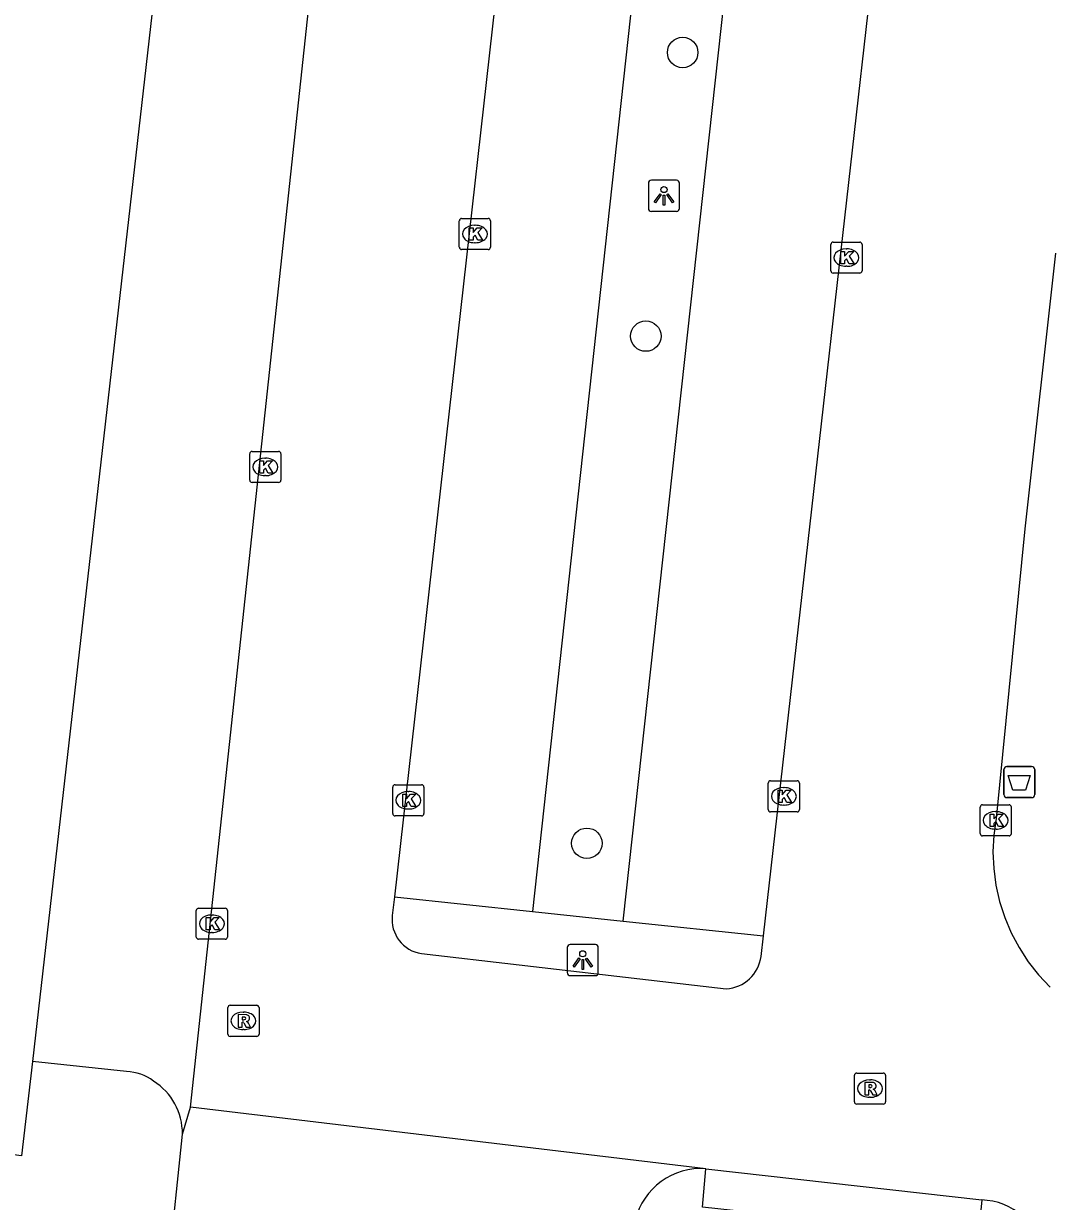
# Model space of a CAD drawing. Extents: x 161928 to 163055, y 386475 to 387428.
# Drawn here: x 162358.58 to 162391.48, y 386750.74 to 386788.57 of the extents above; entities that cross this region are included whole.
import ezdxf

# ---------------------------------------------------------------- set-up
doc = ezdxf.new("R2010")
doc.units = 0
for name, color, linetype in [('IMGEO_Afvalbak', 7, 'Continuous'), ('IMGEO_Boom', 7, 'Continuous'), ('IMGEO_Kolk', 7, 'Continuous'), ('IMGEO_Lichtpunt', 7, 'Continuous'), ('IMGEO_Parkeervlak_open', 7, 'Continuous'), ('IMGEO_Rijbaan_lokaal_open', 7, 'Continuous'), ('IMGEO_Rioolput', 7, 'Continuous'), ('IMGEO_Verkeerseiland_open', 7, 'Continuous'), ('IMGEO_Voetpad_open', 7, 'Continuous')]:
    doc.layers.add(name, color=color, linetype=linetype)

msp = doc.modelspace()

# ---------------------------------------------------------------- linework, layer by layer
at = {"layer": 'IMGEO_Afvalbak'}
for p, q in [((162390.047, 386763.813), (162390.047, 386764.613)), ((162390.047, 386764.613), (162390.047, 386763.813)), ((162390.147, 386764.713), (162390.937, 386764.713)), ((162390.937, 386764.713), (162390.147, 386764.713)), ((162391.037, 386764.613), (162391.037, 386763.813)), ((162391.037, 386763.813), (162391.037, 386764.613)), ((162390.937, 386763.713), (162390.147, 386763.713)), ((162390.147, 386763.713), (162390.937, 386763.713))]:
    msp.add_line(p, q, dxfattribs=at)
msp.add_lwpolyline([(162390.19, 386764.427), (162390.894, 386764.427), (162390.745, 386763.957), (162390.339, 386763.957), (162390.19, 386764.427)], dxfattribs=at)
for centre, start, end in [((162390.147, 386764.613), 90, 180), ((162390.147, 386764.613), 90, 180), ((162390.937, 386764.613), 0, 90), ((162390.937, 386764.613), 360, 90), ((162390.147, 386763.813), 180, 270), ((162390.147, 386763.813), 180, 270), ((162390.937, 386763.813), 270, 0), ((162390.937, 386763.813), 270, 0)]:
    msp.add_arc(centre, 0.1, start, end, dxfattribs=at)
at = {"layer": 'IMGEO_Boom'}
for centre in [(162379.738, 386787.645), (162378.554, 386778.536), (162376.663, 386762.246)]:
    msp.add_circle(centre, 0.489, dxfattribs=at)
at = {"layer": 'IMGEO_Kolk'}
for p, q in [((162372.643, 386782.315), (162373.495, 386782.315)), ((162372.568, 386781.389), (162372.568, 386782.241)), ((162373.056, 386782.095), (162373.081, 386782.095)), ((162373.569, 386782.241), (162373.569, 386781.389)), ((162373.079, 386781.535), (162373.054, 386781.535)), ((162384.568, 386781.557), (162385.42, 386781.557)), ((162373.495, 386781.315), (162372.643, 386781.315)), ((162384.493, 386780.631), (162384.493, 386781.483)), ((162384.981, 386781.337), (162385.006, 386781.337)), ((162385.494, 386781.483), (162385.494, 386780.631)), ((162385.004, 386780.777), (162384.979, 386780.777)), ((162385.42, 386780.557), (162384.568, 386780.557)), ((162365.838, 386773.908), (162365.838, 386774.76)), ((162365.913, 386774.834), (162366.765, 386774.834)), ((162366.839, 386774.76), (162366.839, 386773.908)), ((162366.326, 386774.614), (162366.351, 386774.614)), ((162366.349, 386774.054), (162366.324, 386774.054)), ((162366.765, 386773.834), (162365.913, 386773.834)), ((162370.504, 386764.127), (162371.356, 386764.127)), ((162382.484, 386763.329), (162382.484, 386764.181)), ((162382.559, 386764.255), (162383.411, 386764.255)), ((162383.485, 386764.181), (162383.485, 386763.329)), ((162370.429, 386763.201), (162370.429, 386764.053)), ((162370.917, 386763.907), (162370.942, 386763.907)), ((162371.43, 386764.053), (162371.43, 386763.201)), ((162382.972, 386764.035), (162382.997, 386764.035)), ((162370.94, 386763.347), (162370.915, 386763.347)), ((162382.995, 386763.475), (162382.97, 386763.475)), ((162389.286, 386762.556), (162389.286, 386763.408)), ((162389.361, 386763.482), (162390.213, 386763.482)), ((162390.287, 386763.408), (162390.287, 386762.556)), ((162371.356, 386763.127), (162370.504, 386763.127)), ((162383.411, 386763.255), (162382.559, 386763.255)), ((162389.774, 386763.262), (162389.799, 386763.262)), ((162389.797, 386762.702), (162389.772, 386762.702)), ((162390.213, 386762.482), (162389.361, 386762.482)), ((162364.125, 386759.236), (162364.125, 386760.088)), ((162364.2, 386760.162), (162365.052, 386760.162)), ((162364.613, 386759.942), (162364.638, 386759.942)), ((162365.126, 386760.088), (162365.126, 386759.236)), ((162364.636, 386759.382), (162364.611, 386759.382)), ((162365.052, 386759.162), (162364.2, 386759.162))]:
    msp.add_line(p, q, dxfattribs=at)
for points in [[(162372.643, 386782.315), (162373.495, 386782.315)], [(162372.568, 386781.389), (162372.568, 386782.241)], [(162372.889, 386782.015), (162373.012, 386782.015), (162373.012, 386781.864), (162373.142, 386782.015), (162373.306, 386782.015), (162373.16, 386781.864), (162373.313, 386781.615), (162373.161, 386781.615), (162373.076, 386781.779), (162373.012, 386781.712), (162373.012, 386781.615), (162372.889, 386781.615), (162372.889, 386782.015)], [(162373.569, 386782.241), (162373.569, 386781.389)], [(162384.568, 386781.557), (162385.42, 386781.557)], [(162373.495, 386781.315), (162372.643, 386781.315)], [(162384.493, 386780.631), (162384.493, 386781.483)], [(162384.814, 386781.257), (162384.937, 386781.257), (162384.937, 386781.106), (162385.067, 386781.257), (162385.231, 386781.257), (162385.085, 386781.106), (162385.238, 386780.857), (162385.086, 386780.857), (162385.001, 386781.021), (162384.937, 386780.954), (162384.937, 386780.857), (162384.814, 386780.857), (162384.814, 386781.257)], [(162385.494, 386781.483), (162385.494, 386780.631)], [(162385.42, 386780.557), (162384.568, 386780.557)], [(162365.838, 386773.908), (162365.838, 386774.76)], [(162365.913, 386774.834), (162366.765, 386774.834)], [(162366.839, 386774.76), (162366.839, 386773.908)], [(162366.159, 386774.534), (162366.282, 386774.534), (162366.282, 386774.383), (162366.412, 386774.534), (162366.576, 386774.534), (162366.43, 386774.383), (162366.583, 386774.134), (162366.431, 386774.134), (162366.346, 386774.298), (162366.282, 386774.231), (162366.282, 386774.134), (162366.159, 386774.134), (162366.159, 386774.534)], [(162366.765, 386773.834), (162365.913, 386773.834)], [(162370.504, 386764.127), (162371.356, 386764.127)], [(162382.484, 386763.329), (162382.484, 386764.181)], [(162382.559, 386764.255), (162383.411, 386764.255)], [(162383.485, 386764.181), (162383.485, 386763.329)], [(162370.429, 386763.201), (162370.429, 386764.053)], [(162370.75, 386763.827), (162370.873, 386763.827), (162370.873, 386763.676), (162371.003, 386763.827), (162371.167, 386763.827), (162371.021, 386763.676), (162371.174, 386763.427), (162371.022, 386763.427), (162370.937, 386763.591), (162370.873, 386763.524), (162370.873, 386763.427), (162370.75, 386763.427), (162370.75, 386763.827)], [(162371.43, 386764.053), (162371.43, 386763.201)], [(162382.805, 386763.955), (162382.928, 386763.955), (162382.928, 386763.804), (162383.058, 386763.955), (162383.222, 386763.955), (162383.076, 386763.804), (162383.229, 386763.555), (162383.077, 386763.555), (162382.992, 386763.719), (162382.928, 386763.652), (162382.928, 386763.555), (162382.805, 386763.555), (162382.805, 386763.955)], [(162389.286, 386762.556), (162389.286, 386763.408)], [(162389.361, 386763.482), (162390.213, 386763.482)], [(162390.287, 386763.408), (162390.287, 386762.556)], [(162371.356, 386763.127), (162370.504, 386763.127)], [(162383.411, 386763.255), (162382.559, 386763.255)], [(162389.607, 386763.182), (162389.73, 386763.182), (162389.73, 386763.031), (162389.86, 386763.182), (162390.024, 386763.182), (162389.878, 386763.031), (162390.031, 386762.782), (162389.879, 386762.782), (162389.794, 386762.946), (162389.73, 386762.879), (162389.73, 386762.782), (162389.607, 386762.782), (162389.607, 386763.182)], [(162390.213, 386762.482), (162389.361, 386762.482)], [(162364.125, 386759.236), (162364.125, 386760.088)], [(162364.2, 386760.162), (162365.052, 386760.162)], [(162365.126, 386760.088), (162365.126, 386759.236)], [(162364.446, 386759.862), (162364.569, 386759.862), (162364.569, 386759.711), (162364.699, 386759.862), (162364.863, 386759.862), (162364.717, 386759.711), (162364.87, 386759.462), (162364.718, 386759.462), (162364.633, 386759.626), (162364.569, 386759.559), (162364.569, 386759.462), (162364.446, 386759.462), (162364.446, 386759.862)], [(162365.052, 386759.162), (162364.2, 386759.162)]]:
    msp.add_lwpolyline(points, dxfattribs=at)
for centre, start, end in [((162372.645, 386782.239), 91.552, 178.448), ((162372.645, 386782.239), 91.552, 178.448), ((162373.493, 386782.239), 1.552, 88.448), ((162373.493, 386782.239), 1.552, 88.448), ((162384.57, 386781.481), 91.552, 178.448), ((162384.57, 386781.481), 91.552, 178.448), ((162385.418, 386781.481), 1.552, 88.448), ((162385.418, 386781.481), 1.552, 88.448), ((162372.645, 386781.391), 181.552, 268.448), ((162372.645, 386781.391), 181.552, 268.448), ((162373.493, 386781.391), 271.552, 358.448), ((162373.493, 386781.391), 271.552, 358.448), ((162384.57, 386780.633), 181.552, 268.448), ((162384.57, 386780.633), 181.552, 268.448), ((162385.418, 386780.633), 271.552, 358.448), ((162385.418, 386780.633), 271.552, 358.448), ((162365.915, 386774.758), 91.552, 178.448), ((162365.915, 386774.758), 91.552, 178.448), ((162366.763, 386774.758), 1.552, 88.448), ((162366.763, 386774.758), 1.552, 88.448), ((162365.915, 386773.91), 181.552, 268.448), ((162365.915, 386773.91), 181.552, 268.448), ((162366.763, 386773.91), 271.552, 358.448), ((162366.763, 386773.91), 271.552, 358.448), ((162370.506, 386764.051), 91.552, 178.448), ((162370.506, 386764.051), 91.552, 178.448), ((162371.354, 386764.051), 1.552, 88.448), ((162371.354, 386764.051), 1.552, 88.448), ((162382.561, 386764.179), 91.552, 178.448), ((162382.561, 386764.179), 91.552, 178.448), ((162383.409, 386764.179), 1.552, 88.448), ((162383.409, 386764.179), 1.552, 88.448), ((162389.363, 386763.406), 91.552, 178.448), ((162389.363, 386763.406), 91.552, 178.448), ((162390.211, 386763.406), 1.552, 88.448), ((162390.211, 386763.406), 1.552, 88.448), ((162370.506, 386763.203), 181.552, 268.448), ((162370.506, 386763.203), 181.552, 268.448), ((162371.354, 386763.203), 271.552, 358.448), ((162371.354, 386763.203), 271.552, 358.448), ((162382.561, 386763.331), 181.552, 268.448), ((162382.561, 386763.331), 181.552, 268.448), ((162383.409, 386763.331), 271.552, 358.448), ((162383.409, 386763.331), 271.552, 358.448), ((162389.363, 386762.558), 181.552, 268.448), ((162389.363, 386762.558), 181.552, 268.448), ((162390.211, 386762.558), 271.552, 358.448), ((162390.211, 386762.558), 271.552, 358.448), ((162364.202, 386760.086), 91.552, 178.448), ((162364.202, 386760.086), 91.552, 178.448), ((162365.05, 386760.086), 1.552, 88.448), ((162365.05, 386760.086), 1.552, 88.448), ((162364.202, 386759.238), 181.552, 268.448), ((162364.202, 386759.238), 181.552, 268.448), ((162365.05, 386759.238), 271.552, 358.448), ((162365.05, 386759.238), 271.552, 358.448)]:
    msp.add_arc(centre, 0.0765, start, end, dxfattribs=at)
for centre, major_axis, ratio, start_param, end_param in [((162373.055, 386781.815), (-0.387, 0.002), 0.722429, 4.712389, 7.853982), ((162373.08, 386781.815), (-0.39, 0.002), 0.717154, 1.570796, 4.712389), ((162384.98, 386781.057), (-0.387, 0.002), 0.722429, 4.712389, 7.853982), ((162385.005, 386781.057), (-0.39, 0.002), 0.717154, 1.570796, 4.712389), ((162366.325, 386774.334), (-0.387, 0.002), 0.722429, 4.712389, 7.853982), ((162366.35, 386774.334), (-0.39, 0.002), 0.717154, 1.570796, 4.712389), ((162370.916, 386763.627), (-0.387, 0.002), 0.722429, 4.712389, 7.853982), ((162370.941, 386763.627), (-0.39, 0.002), 0.717154, 1.570796, 4.712389), ((162382.971, 386763.755), (-0.387, 0.002), 0.722429, 4.712389, 7.853982), ((162382.996, 386763.755), (-0.39, 0.002), 0.717154, 1.570796, 4.712389), ((162389.773, 386762.982), (-0.387, 0.002), 0.722429, 4.712389, 7.853982), ((162389.798, 386762.982), (-0.39, 0.002), 0.717154, 1.570796, 4.712389), ((162364.612, 386759.662), (-0.387, 0.002), 0.722429, 4.712389, 7.853982), ((162364.637, 386759.662), (-0.39, 0.002), 0.717154, 1.570796, 4.712389)]:
    msp.add_ellipse(centre, major_axis=major_axis, ratio=ratio, start_param=start_param, end_param=end_param, dxfattribs=at)
at = {"layer": 'IMGEO_Lichtpunt'}
for p, q in [((162378.639, 386783.445), (162378.639, 386782.638)), ((162378.639, 386783.445), (162378.639, 386782.638)), ((162379.541, 386783.54), (162378.733, 386783.54)), ((162379.541, 386783.54), (162378.733, 386783.54)), ((162379.635, 386782.638), (162379.635, 386783.445)), ((162379.635, 386782.638), (162379.635, 386783.445)), ((162378.733, 386782.544), (162379.541, 386782.544)), ((162378.733, 386782.544), (162379.541, 386782.544)), ((162376.032, 386758.898), (162376.032, 386758.091)), ((162376.032, 386758.898), (162376.032, 386758.091)), ((162376.934, 386758.993), (162376.126, 386758.993)), ((162376.934, 386758.993), (162376.126, 386758.993)), ((162377.028, 386758.091), (162377.028, 386758.898)), ((162377.028, 386758.091), (162377.028, 386758.898)), ((162376.126, 386757.997), (162376.934, 386757.997)), ((162376.126, 386757.997), (162376.934, 386757.997))]:
    msp.add_line(p, q, dxfattribs=at)
for points in [[(162379.013, 386783.109), (162379.052, 386783.081), (162378.864, 386782.819), (162378.826, 386782.846), (162379.013, 386783.109)], [(162379.115, 386783.061), (162379.162, 386783.061), (162379.162, 386782.739), (162379.115, 386782.739), (162379.115, 386783.061)], [(162379.225, 386783.081), (162379.263, 386783.108), (162379.45, 386782.846), (162379.411, 386782.818), (162379.225, 386783.081)], [(162376.406, 386758.562), (162376.445, 386758.534), (162376.257, 386758.272), (162376.219, 386758.299), (162376.406, 386758.562)], [(162376.508, 386758.514), (162376.555, 386758.514), (162376.555, 386758.192), (162376.508, 386758.192), (162376.508, 386758.514)], [(162376.618, 386758.534), (162376.656, 386758.561), (162376.843, 386758.299), (162376.804, 386758.271), (162376.618, 386758.534)]]:
    msp.add_lwpolyline(points, dxfattribs=at)
for centre in [(162379.138, 386783.243), (162376.531, 386758.696)]:
    msp.add_circle(centre, 0.0994, dxfattribs=at)
for centre, start, end in [((162378.733, 386783.445), 90, 180), ((162378.733, 386783.445), 90, 180), ((162379.541, 386783.445), 0, 90), ((162379.541, 386783.445), 0, 90), ((162378.733, 386782.638), 180, 270), ((162378.733, 386782.638), 180, 270), ((162379.541, 386782.638), 270, 0), ((162379.541, 386782.638), 270, 360), ((162376.126, 386758.898), 90, 180), ((162376.126, 386758.898), 90, 180), ((162376.934, 386758.898), 0, 90), ((162376.934, 386758.898), 0, 90), ((162376.126, 386758.091), 180, 270), ((162376.126, 386758.091), 180, 270), ((162376.934, 386758.091), 270, 0), ((162376.934, 386758.091), 270, 360)]:
    msp.add_arc(centre, 0.0946, start, end, dxfattribs=at)
at = {"layer": 'IMGEO_Parkeervlak_open'}
for points in [[(162365.737, 386815.532), (162358.863, 386755.236)], [(162380.018, 386806.779), (162374.919, 386760.053)], [(162377.823, 386759.746), (162382.957, 386806.465)], [(162370.483, 386760.521), (162374.919, 386760.053)], [(162377.823, 386759.746), (162382.33, 386759.27)], [(162363.68, 386752.908), (162363.935, 386753.772)]]:
    msp.add_lwpolyline(points, dxfattribs=at)
at = {"layer": 'IMGEO_Rijbaan_lokaal_open'}
for points in [[(162363.935, 386753.772), (162370.49, 386814.714)], [(162375.736, 386807.235), (162370.483, 386760.521)], [(162382.33, 386759.27), (162387.616, 386805.969)], [(162391.707, 386781.199), (162390.717, 386772.343), (162389.797, 386763.043), (162389.724, 386762.51), (162389.698, 386761.972), (162389.721, 386761.435), (162389.792, 386760.901), (162389.91, 386760.376), (162390.074, 386759.864), (162390.284, 386759.369), (162390.537, 386758.894), (162390.831, 386758.443), (162391.164, 386758.021), (162391.534, 386757.63)], [(162370.483, 386760.521), (162370.416, 386759.931)], [(162382.256, 386758.614), (162382.33, 386759.27)], [(162371.357, 386758.702), (162377.629, 386757.977), (162381.137, 386757.571)], [(162380.485, 386751.792), (162363.935, 386753.772)], [(162380.485, 386751.792), (162389.343, 386750.792)], [(162389.512, 386750.771), (162389.343, 386750.792)]]:
    msp.add_lwpolyline(points, dxfattribs=at)
for centre, radius, start, end in [((162371.518, 386759.8), 1.11, 173.2155, 261.6644), ((162381.057, 386758.778), 1.21, 273.7772, 352.1962), ((162389.35, 386748.879), 1.899, 358.7406, 85.1159)]:
    msp.add_arc(centre, radius, start, end, dxfattribs=at)
at = {"layer": 'IMGEO_Rioolput'}
for p, q in [((162365.137, 386756.116), (162365.137, 386756.968)), ((162365.212, 386757.042), (162366.064, 386757.042)), ((162366.138, 386756.968), (162366.138, 386756.116)), ((162365.625, 386756.822), (162365.65, 386756.822)), ((162365.648, 386756.262), (162365.623, 386756.262)), ((162366.064, 386756.042), (162365.212, 386756.042)), ((162385.25, 386753.941), (162385.25, 386754.793)), ((162385.325, 386754.867), (162386.177, 386754.867)), ((162385.738, 386754.647), (162385.763, 386754.647)), ((162386.251, 386754.793), (162386.251, 386753.941)), ((162385.761, 386754.087), (162385.736, 386754.087)), ((162386.177, 386753.867), (162385.325, 386753.867))]:
    msp.add_line(p, q, dxfattribs=at)
for points in [[(162365.137, 386756.116), (162365.137, 386756.968)], [(162365.212, 386757.042), (162366.064, 386757.042)], [(162366.138, 386756.968), (162366.138, 386756.116)], [(162365.726, 386756.74), (162365.474, 386756.742), (162365.474, 386756.342)], [(162365.652, 386756.661), (162365.598, 386756.661), (162365.598, 386756.58)], [(162365.598, 386756.58), (162365.65, 386756.58)], [(162365.474, 386756.342), (162365.598, 386756.342), (162365.598, 386756.504), (162365.609, 386756.504)], [(162365.656, 386756.475), (162365.727, 386756.342), (162365.867, 386756.342), (162365.802, 386756.468)], [(162366.064, 386756.042), (162365.212, 386756.042)], [(162385.25, 386753.941), (162385.25, 386754.793)], [(162385.325, 386754.867), (162386.177, 386754.867)], [(162386.251, 386754.793), (162386.251, 386753.941)], [(162385.839, 386754.565), (162385.587, 386754.567), (162385.587, 386754.167)], [(162385.587, 386754.167), (162385.711, 386754.167), (162385.711, 386754.329), (162385.722, 386754.329)], [(162385.765, 386754.486), (162385.711, 386754.486), (162385.711, 386754.405)], [(162385.711, 386754.405), (162385.763, 386754.405)], [(162385.769, 386754.3), (162385.84, 386754.167), (162385.98, 386754.167), (162385.915, 386754.293)], [(162386.177, 386753.867), (162385.325, 386753.867)]]:
    msp.add_lwpolyline(points, dxfattribs=at)
for centre, radius, start, end in [((162365.214, 386756.966), 0.0765, 91.552, 178.448), ((162365.214, 386756.966), 0.0765, 91.552, 178.448), ((162366.062, 386756.966), 0.0765, 1.552, 88.448), ((162366.062, 386756.966), 0.0765, 1.552, 88.448), ((162365.634, 386756.769), 0.19, 274.7715, 282.9687), ((162365.658, 386756.565), 0.0964, 77.0061, 93.1865), ((162365.672, 386756.622), 0.0378, 276.6634, 79.6772), ((162365.725, 386756.63), 0.109, 350.3612, 89.416), ((162365.723, 386756.63), 0.112, 277.5842, 350.9817), ((162365.608, 386756.451), 0.0533, 26.0293, 88.6989), ((162365.707, 386756.415), 0.108, 29.5134, 73.7905), ((162365.214, 386756.118), 0.0765, 181.552, 268.448), ((162365.214, 386756.118), 0.0765, 181.552, 268.448), ((162366.062, 386756.118), 0.0765, 271.552, 358.448), ((162366.062, 386756.118), 0.0765, 271.552, 358.448), ((162385.327, 386754.791), 0.0765, 91.552, 178.448), ((162385.327, 386754.791), 0.0765, 91.552, 178.448), ((162386.175, 386754.791), 0.0765, 1.552, 88.448), ((162386.175, 386754.791), 0.0765, 1.552, 88.448), ((162385.721, 386754.276), 0.0533, 26.0293, 88.6989), ((162385.747, 386754.594), 0.19, 274.7715, 282.9687), ((162385.771, 386754.39), 0.0964, 77.0061, 93.1865), ((162385.785, 386754.447), 0.0378, 276.6634, 79.6772), ((162385.838, 386754.455), 0.109, 350.3612, 89.416), ((162385.836, 386754.455), 0.112, 277.5842, 350.9817), ((162385.82, 386754.24), 0.108, 29.5134, 73.7905), ((162385.327, 386753.943), 0.0765, 181.552, 268.448), ((162385.327, 386753.943), 0.0765, 181.552, 268.448), ((162386.175, 386753.943), 0.0765, 271.552, 358.448), ((162386.175, 386753.943), 0.0765, 271.552, 358.448)]:
    msp.add_arc(centre, radius, start, end, dxfattribs=at)
for centre, major_axis, ratio, start_param, end_param in [((162365.624, 386756.542), (-0.387, 0.002), 0.722429, 4.712389, 7.853982), ((162365.649, 386756.542), (-0.39, 0.002), 0.717154, 1.570796, 4.712389), ((162385.737, 386754.367), (-0.387, 0.002), 0.722429, 4.712389, 7.853982), ((162385.762, 386754.367), (-0.39, 0.002), 0.717154, 1.570796, 4.712389)]:
    msp.add_ellipse(centre, major_axis=major_axis, ratio=ratio, start_param=start_param, end_param=end_param, dxfattribs=at)
at = {"layer": 'IMGEO_Verkeerseiland_open'}
msp.add_lwpolyline([(162374.919, 386760.053), (162377.823, 386759.746)], dxfattribs=at)
at = {"layer": 'IMGEO_Voetpad_open'}
for points in [[(162358.863, 386755.236), (162358.518, 386752.209), (162357.614, 386752.325), (162353.125, 386752.843), (162347.209, 386753.56)], [(162361.881, 386754.913), (162358.863, 386755.236)], [(162378.221, 386750.14), (162377.919, 386747.05), (162371.791, 386747.728), (162363.242, 386748.684), (162363.68, 386752.908)], [(162389.343, 386750.792), (162389.221, 386749.593), (162380.37, 386750.562), (162380.485, 386751.792)]]:
    msp.add_lwpolyline(points, dxfattribs=at)
for centre, radius, start, end in [((162361.837, 386753.385), 1.529, 53.1382, 88.346), ((162361.686, 386752.924), 1.994, 359.5415, 57.6133), ((162380.318, 386749.644), 2.155, 85.5496, 166.6855)]:
    msp.add_arc(centre, radius, start, end, dxfattribs=at)

doc.saveas('drawing.dxf')
